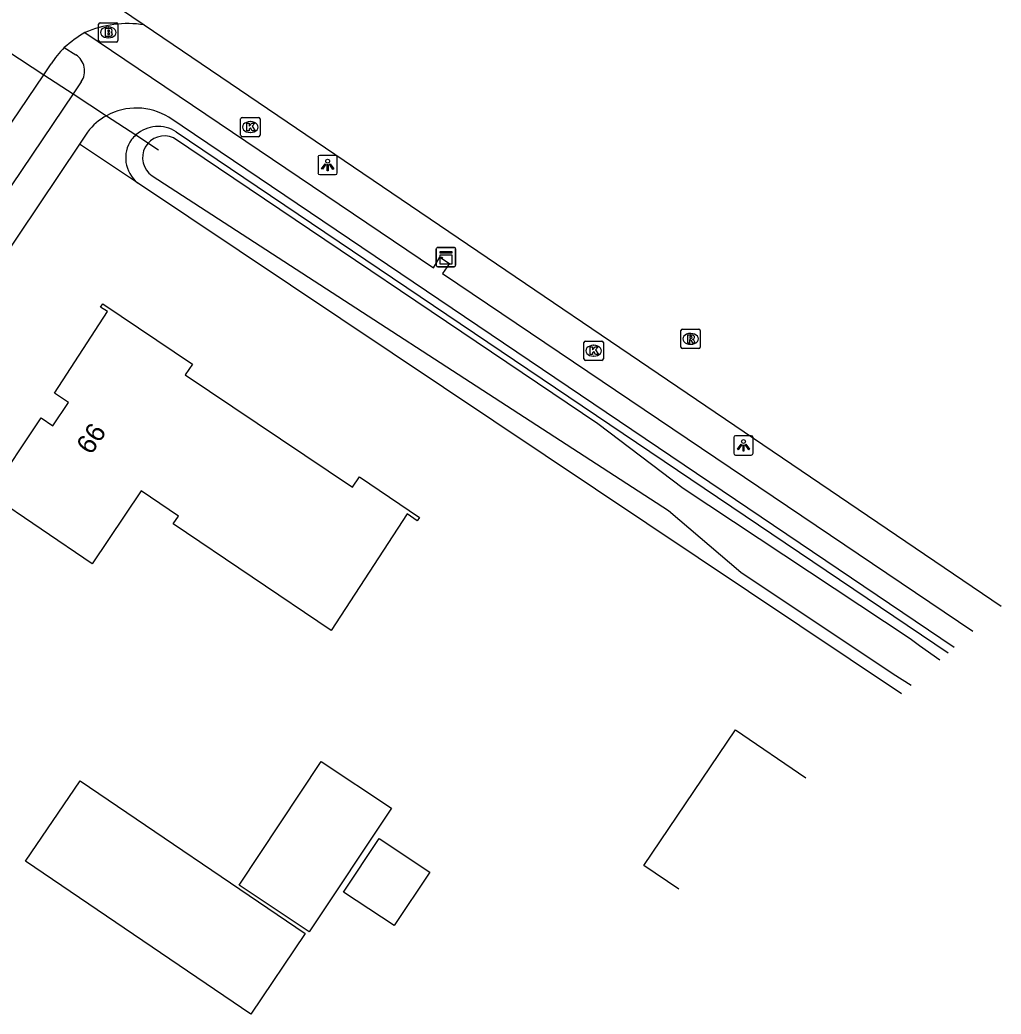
# Model space of a CAD drawing. Extents: x 163268 to 164360, y 381529 to 382285.
# Drawn here: x 164134.3 to 164185, y 381844.7 to 381896.1 of the extents above; entities that cross this region are included whole.
import ezdxf

# ---------------------------------------------------------------- set-up
doc = ezdxf.new("R2010")
doc.units = 0
for name, color, linetype in [('IMGEO_Brandkraan', 7, 'Continuous'), ('IMGEO_Duiker', 7, 'Continuous'), ('IMGEO_Erf', 7, 'Continuous'), ('IMGEO_Groenvoorziening', 7, 'Continuous'), ('IMGEO_Kast', 7, 'Continuous'), ('IMGEO_Kolk', 7, 'Continuous'), ('IMGEO_Lichtpunt', 7, 'Continuous'), ('IMGEO_Pand', 7, 'Continuous'), ('IMGEO_Pand_nummerreeks', 7, 'Continuous'), ('IMGEO_Rijbaan_lokaal_gesloten', 7, 'Continuous'), ('IMGEO_Rijbaan_lokaal_open', 7, 'Continuous'), ('IMGEO_Rioolput', 7, 'Continuous'), ('IMGEO_Voetpad_open', 7, 'Continuous'), ('IMGEO_Waterloop', 7, 'Continuous')]:
    doc.layers.add(name, color=color, linetype=linetype)

msp = doc.modelspace()

# ---------------------------------------------------------------- linework, layer by layer
at = {"layer": 'IMGEO_Brandkraan'}
for p, q in [((164138.331, 381895.015), (164138.331, 381895.867)), ((164138.406, 381895.941), (164139.258, 381895.941)), ((164138.819, 381895.721), (164138.844, 381895.721)), ((164139.332, 381895.867), (164139.332, 381895.015)), ((164139.258, 381894.941), (164138.406, 381894.941)), ((164138.842, 381895.161), (164138.817, 381895.161))]:
    msp.add_line(p, q, dxfattribs=at)
for points in [[(164138.331, 381895.015), (164138.331, 381895.867)], [(164138.406, 381895.941), (164139.258, 381895.941)], [(164139.332, 381895.867), (164139.332, 381895.015)], [(164138.679, 381895.641), (164138.679, 381895.241), (164138.892, 381895.241)], [(164138.91, 381895.641), (164138.679, 381895.641)], [(164138.858, 381895.56), (164138.804, 381895.56), (164138.804, 381895.484)], [(164138.804, 381895.484), (164138.857, 381895.484)], [(164138.866, 381895.408), (164138.804, 381895.408), (164138.804, 381895.327)], [(164138.804, 381895.327), (164138.866, 381895.327)], [(164139.258, 381894.941), (164138.406, 381894.941)]]:
    msp.add_lwpolyline(points, dxfattribs=at)
for centre, radius, start, end in [((164138.408, 381895.865), 0.0765, 91.552, 178.448), ((164138.408, 381895.865), 0.0765, 91.552, 178.448), ((164139.256, 381895.865), 0.0765, 1.552, 88.448), ((164139.256, 381895.865), 0.0765, 1.552, 88.448), ((164138.859, 381895.522), 0.0379, 267.8285, 90.9355), ((164138.867, 381895.367), 0.0404, 269.8759, 90.5077), ((164138.898, 381895.492), 0.251, 268.6676, 293.5347), ((164138.914, 381895.496), 0.145, 59.4692, 91.5367), ((164138.939, 381895.543), 0.0922, 285.5137, 58.1501), ((164138.944, 381895.351), 0.105, 301.3115, 78.989), ((164138.408, 381895.017), 0.0765, 181.552, 268.448), ((164138.408, 381895.017), 0.0765, 181.552, 268.448), ((164139.256, 381895.017), 0.0765, 271.552, 358.448), ((164139.256, 381895.017), 0.0765, 271.552, 358.448)]:
    msp.add_arc(centre, radius, start, end, dxfattribs=at)
for centre, major_axis, ratio, start_param, end_param in [((164138.818, 381895.441), (-0.387, 0.002), 0.722429, 4.712389, 7.853982), ((164138.843, 381895.441), (-0.39, 0.002), 0.717154, 1.570796, 4.712389)]:
    msp.add_ellipse(centre, major_axis=major_axis, ratio=ratio, start_param=start_param, end_param=end_param, dxfattribs=at)
at = {"layer": 'IMGEO_Duiker'}
msp.add_lwpolyline([(164122.352, 381901.843), (164123.367, 381901.18), (164124.287, 381900.579), (164125.906, 381899.522), (164131.164, 381896.087), (164135.502, 381893.253), (164137.016, 381892.263), (164138.741, 381891.136), (164140.258, 381890.145), (164141.428, 381889.381)], dxfattribs=at)
at = {"layer": 'IMGEO_Erf'}
msp.add_lwpolyline([(164179.829, 381861.277), (164140.349, 381887.669)], dxfattribs=at)
at = {"layer": 'IMGEO_Groenvoorziening'}
for points in [[(164142.349, 381890.304), (164182.231, 381863.385)], [(164140.349, 381887.669), (164137.348, 381889.675)]]:
    msp.add_lwpolyline(points, dxfattribs=at)
for centre, radius, start, end in [((164141.441, 381888.812), 1.782, 131.596, 142.3035), ((164141.409, 381888.841), 1.739, 57.2783, 131.4185), ((164141.377, 381888.955), 1.646, 144.86, 231.3499)]:
    msp.add_arc(centre, radius, start, end, dxfattribs=at)
at = {"layer": 'IMGEO_Kast'}
for p, q in [((164155.784, 381883.41), (164155.784, 381884.251)), ((164155.784, 381884.251), (164155.784, 381883.41)), ((164155.859, 381884.335), (164156.7, 381884.335)), ((164156.7, 381884.335), (164155.859, 381884.335)), ((164156.784, 381884.26), (164156.784, 381883.419)), ((164156.784, 381883.419), (164156.784, 381884.26)), ((164156.709, 381883.335), (164155.868, 381883.335)), ((164155.868, 381883.335), (164156.709, 381883.335))]:
    msp.add_line(p, q, dxfattribs=at)
for points in [[(164155.979, 381884.125), (164156.579, 381884.125), (164156.579, 381884.04), (164155.979, 381884.04), (164155.979, 381884.125)], [(164155.979, 381883.95), (164156.579, 381883.95), (164156.579, 381883.461), (164155.979, 381883.461), (164155.979, 381883.95)]]:
    msp.add_lwpolyline(points, dxfattribs=at)
msp.add_circle((164156.063, 381883.799), 0.0377, dxfattribs=at)
for centre, start, end in [((164155.862, 381884.257), 92.4484, 184.2845), ((164155.862, 381884.257), 92.4484, 184.2845), ((164156.706, 381884.257), 2.4484, 94.2845), ((164156.706, 381884.257), 2.4484, 94.2845), ((164155.862, 381883.413), 182.4484, 274.2845), ((164155.862, 381883.413), 182.4484, 274.2845), ((164156.706, 381883.413), 272.4484, 4.2845), ((164156.706, 381883.413), 272.4484, 4.2845)]:
    msp.add_arc(centre, 0.0779, start, end, dxfattribs=at)
at = {"layer": 'IMGEO_Kolk'}
for p, q in [((164145.674, 381890.125), (164145.674, 381890.977)), ((164145.749, 381891.051), (164146.601, 381891.051)), ((164146.162, 381890.831), (164146.187, 381890.831)), ((164146.675, 381890.977), (164146.675, 381890.125)), ((164146.185, 381890.271), (164146.16, 381890.271)), ((164146.601, 381890.051), (164145.749, 381890.051)), ((164163.417, 381878.569), (164163.417, 381879.421)), ((164163.492, 381879.495), (164164.344, 381879.495)), ((164164.418, 381879.421), (164164.418, 381878.569)), ((164163.905, 381879.275), (164163.93, 381879.275)), ((164164.344, 381878.495), (164163.492, 381878.495)), ((164163.928, 381878.715), (164163.903, 381878.715))]:
    msp.add_line(p, q, dxfattribs=at)
for points in [[(164145.674, 381890.125), (164145.674, 381890.977)], [(164145.749, 381891.051), (164146.601, 381891.051)], [(164145.995, 381890.751), (164146.118, 381890.751), (164146.118, 381890.6), (164146.248, 381890.751), (164146.412, 381890.751), (164146.266, 381890.6), (164146.419, 381890.351), (164146.267, 381890.351), (164146.182, 381890.515), (164146.118, 381890.448), (164146.118, 381890.351), (164145.995, 381890.351), (164145.995, 381890.751)], [(164146.675, 381890.977), (164146.675, 381890.125)], [(164146.601, 381890.051), (164145.749, 381890.051)], [(164163.417, 381878.569), (164163.417, 381879.421)], [(164163.492, 381879.495), (164164.344, 381879.495)], [(164164.418, 381879.421), (164164.418, 381878.569)], [(164163.738, 381879.195), (164163.861, 381879.195), (164163.861, 381879.044), (164163.991, 381879.195), (164164.155, 381879.195), (164164.009, 381879.044), (164164.162, 381878.795), (164164.01, 381878.795), (164163.925, 381878.959), (164163.861, 381878.892), (164163.861, 381878.795), (164163.738, 381878.795), (164163.738, 381879.195)], [(164164.344, 381878.495), (164163.492, 381878.495)]]:
    msp.add_lwpolyline(points, dxfattribs=at)
for centre, start, end in [((164145.751, 381890.975), 91.552, 178.448), ((164145.751, 381890.975), 91.552, 178.448), ((164146.599, 381890.975), 1.552, 88.448), ((164146.599, 381890.975), 1.552, 88.448), ((164145.751, 381890.127), 181.552, 268.448), ((164145.751, 381890.127), 181.552, 268.448), ((164146.599, 381890.127), 271.552, 358.448), ((164146.599, 381890.127), 271.552, 358.448), ((164163.494, 381879.419), 91.552, 178.448), ((164163.494, 381879.419), 91.552, 178.448), ((164164.342, 381879.419), 1.552, 88.448), ((164164.342, 381879.419), 1.552, 88.448), ((164163.494, 381878.571), 181.552, 268.448), ((164163.494, 381878.571), 181.552, 268.448), ((164164.342, 381878.571), 271.552, 358.448), ((164164.342, 381878.571), 271.552, 358.448)]:
    msp.add_arc(centre, 0.0765, start, end, dxfattribs=at)
for centre, major_axis, ratio, start_param, end_param in [((164146.161, 381890.551), (-0.387, 0.002), 0.722429, 4.712389, 7.853982), ((164146.186, 381890.551), (-0.39, 0.002), 0.717154, 1.570796, 4.712389), ((164163.904, 381878.995), (-0.387, 0.002), 0.722429, 4.712389, 7.853982), ((164163.929, 381878.995), (-0.39, 0.002), 0.717154, 1.570796, 4.712389)]:
    msp.add_ellipse(centre, major_axis=major_axis, ratio=ratio, start_param=start_param, end_param=end_param, dxfattribs=at)
at = {"layer": 'IMGEO_Lichtpunt'}
for p, q in [((164150.573, 381889.088), (164149.765, 381889.088)), ((164150.573, 381889.088), (164149.765, 381889.088)), ((164149.671, 381888.993), (164149.671, 381888.186)), ((164149.671, 381888.993), (164149.671, 381888.186)), ((164150.667, 381888.186), (164150.667, 381888.993)), ((164150.667, 381888.186), (164150.667, 381888.993)), ((164149.765, 381888.092), (164150.573, 381888.092)), ((164149.765, 381888.092), (164150.573, 381888.092)), ((164171.159, 381874.507), (164171.159, 381873.7)), ((164171.159, 381874.507), (164171.159, 381873.7)), ((164172.061, 381874.602), (164171.253, 381874.602)), ((164172.061, 381874.602), (164171.253, 381874.602)), ((164172.155, 381873.7), (164172.155, 381874.507)), ((164172.155, 381873.7), (164172.155, 381874.507)), ((164171.253, 381873.606), (164172.061, 381873.606)), ((164171.253, 381873.606), (164172.061, 381873.606))]:
    msp.add_line(p, q, dxfattribs=at)
for points in [[(164150.045, 381888.657), (164150.084, 381888.629), (164149.896, 381888.367), (164149.858, 381888.394), (164150.045, 381888.657)], [(164150.147, 381888.609), (164150.194, 381888.609), (164150.194, 381888.287), (164150.147, 381888.287), (164150.147, 381888.609)], [(164150.257, 381888.629), (164150.295, 381888.656), (164150.482, 381888.394), (164150.443, 381888.366), (164150.257, 381888.629)], [(164171.533, 381874.171), (164171.572, 381874.143), (164171.384, 381873.881), (164171.346, 381873.908), (164171.533, 381874.171)], [(164171.745, 381874.143), (164171.783, 381874.17), (164171.97, 381873.908), (164171.931, 381873.88), (164171.745, 381874.143)], [(164171.635, 381874.123), (164171.682, 381874.123), (164171.682, 381873.801), (164171.635, 381873.801), (164171.635, 381874.123)]]:
    msp.add_lwpolyline(points, dxfattribs=at)
for centre in [(164150.17, 381888.791), (164171.658, 381874.305)]:
    msp.add_circle(centre, 0.0994, dxfattribs=at)
for centre, start, end in [((164149.765, 381888.993), 90, 180), ((164149.765, 381888.993), 90, 180), ((164150.573, 381888.993), 0, 90), ((164150.573, 381888.993), 0, 90), ((164149.765, 381888.186), 180, 270), ((164149.765, 381888.186), 180, 270), ((164150.573, 381888.186), 270, 0), ((164150.573, 381888.186), 270, 360), ((164171.253, 381874.507), 90, 180), ((164171.253, 381874.507), 90, 180), ((164172.061, 381874.507), 0, 90), ((164172.061, 381874.507), 0, 90), ((164171.253, 381873.7), 180, 270), ((164171.253, 381873.7), 180, 270), ((164172.061, 381873.7), 270, 0), ((164172.061, 381873.7), 270, 360)]:
    msp.add_arc(centre, 0.0946, start, end, dxfattribs=at)
at = {"layer": 'IMGEO_Pand'}
for points in [[(164142.187, 381870.05), (164142.461, 381870.457), (164140.536, 381871.752), (164138.007, 381867.994), (164132.704, 381871.564), (164135.356, 381875.532), (164135.971, 381875.12), (164136.772, 381876.319), (164136.055, 381876.8), (164138.786, 381881.014), (164138.436, 381881.246), (164138.552, 381881.418), (164143.182, 381878.297), (164142.806, 381877.749), (164151.454, 381871.94), (164151.819, 381872.479), (164154.919, 381870.382), (164154.802, 381870.208), (164154.272, 381870.567), (164150.355, 381864.544), (164142.187, 381870.05)], [(164166.509, 381852.402), (164171.242, 381859.402), (164174.878, 381856.933)], [(164145.591, 381851.393), (164149.838, 381857.778), (164153.467, 381855.365), (164149.22, 381848.98), (164145.591, 381851.393)], [(164134.561, 381852.626), (164137.381, 381856.781), (164149.003, 381848.897), (164146.205, 381844.724), (164134.561, 381852.626)], [(164150.996, 381851.032), (164152.835, 381853.798), (164155.449, 381852.059), (164153.609, 381849.294), (164150.996, 381851.032)], [(164168.319, 381851.178), (164166.509, 381852.402)]]:
    msp.add_lwpolyline(points, dxfattribs=at)
at = {"layer": 'IMGEO_Rijbaan_lokaal_gesloten'}
for points in [[(164130.517, 381902.698), (164140.684, 381895.83)], [(164140.684, 381895.83), (164184.975, 381865.791)]]:
    msp.add_lwpolyline(points, dxfattribs=at)
at = {"layer": 'IMGEO_Rijbaan_lokaal_open'}
msp.add_lwpolyline([(164128.08, 381882.301), (164135.502, 381893.253), (164135.878, 381893.808)], dxfattribs=at)
for centre, radius, start, end in [((164139.84, 381890.306), 5.588, 81.3144, 113.3868), ((164141.546, 381888.952), 7.578, 121.1852, 131.1635), ((164139.675, 381891.464), 4.462, 134.3061, 148.3084)]:
    msp.add_arc(centre, radius, start, end, dxfattribs=at)
at = {"layer": 'IMGEO_Rioolput'}
for p, q in [((164168.428, 381879.181), (164168.428, 381880.033)), ((164168.503, 381880.107), (164169.355, 381880.107)), ((164168.916, 381879.887), (164168.941, 381879.887)), ((164169.429, 381880.033), (164169.429, 381879.181)), ((164168.939, 381879.327), (164168.914, 381879.327)), ((164169.355, 381879.107), (164168.503, 381879.107))]:
    msp.add_line(p, q, dxfattribs=at)
for points in [[(164168.428, 381879.181), (164168.428, 381880.033)], [(164168.503, 381880.107), (164169.355, 381880.107)], [(164169.017, 381879.805), (164168.765, 381879.807), (164168.765, 381879.407)], [(164169.429, 381880.033), (164169.429, 381879.181)], [(164168.765, 381879.407), (164168.889, 381879.407), (164168.889, 381879.569), (164168.9, 381879.569)], [(164168.943, 381879.726), (164168.889, 381879.726), (164168.889, 381879.645)], [(164168.889, 381879.645), (164168.941, 381879.645)], [(164168.947, 381879.54), (164169.018, 381879.407), (164169.158, 381879.407), (164169.093, 381879.533)], [(164169.355, 381879.107), (164168.503, 381879.107)]]:
    msp.add_lwpolyline(points, dxfattribs=at)
for centre, radius, start, end in [((164168.505, 381880.031), 0.0765, 91.552, 178.448), ((164168.505, 381880.031), 0.0765, 91.552, 178.448), ((164169.016, 381879.695), 0.109, 350.3612, 89.416), ((164169.353, 381880.031), 0.0765, 1.552, 88.448), ((164169.353, 381880.031), 0.0765, 1.552, 88.448), ((164168.899, 381879.516), 0.0533, 26.0293, 88.6989), ((164168.925, 381879.834), 0.19, 274.7715, 282.9687), ((164168.949, 381879.63), 0.0964, 77.0061, 93.1865), ((164168.963, 381879.687), 0.0378, 276.6634, 79.6772), ((164169.014, 381879.695), 0.112, 277.5842, 350.9817), ((164168.998, 381879.48), 0.108, 29.5134, 73.7905), ((164168.505, 381879.183), 0.0765, 181.552, 268.448), ((164168.505, 381879.183), 0.0765, 181.552, 268.448), ((164169.353, 381879.183), 0.0765, 271.552, 358.448), ((164169.353, 381879.183), 0.0765, 271.552, 358.448)]:
    msp.add_arc(centre, radius, start, end, dxfattribs=at)
for centre, major_axis, ratio, start_param, end_param in [((164168.915, 381879.607), (-0.387, 0.002), 0.722429, 4.712389, 7.853982), ((164168.94, 381879.607), (-0.39, 0.002), 0.717154, 1.570796, 4.712389)]:
    msp.add_ellipse(centre, major_axis=major_axis, ratio=ratio, start_param=start_param, end_param=end_param, dxfattribs=at)
at = {"layer": 'IMGEO_Voetpad_open'}
for points in [[(164137.622, 381895.435), (164155.636, 381883.283), (164155.971, 381883.831), (164156.458, 381883.494), (164156.103, 381882.978), (164158.434, 381881.414), (164183.51, 381864.507)], [(164136.558, 381894.657), (164137.152, 381894.284)], [(164137.434, 381892.882), (164137.016, 381892.263), (164129.589, 381881.278), (164128.08, 381882.301)], [(164182.548, 381863.663), (164141.957, 381891.053)], [(164137.765, 381890.295), (164137.348, 381889.675)], [(164137.348, 381889.675), (164128.948, 381877.188)]]:
    msp.add_lwpolyline(points, dxfattribs=at)
for centre, radius, start, end in [((164136.601, 381893.444), 1.005, 326.0018, 56.7438), ((164140.273, 381888.371), 3.161, 118.9937, 142.508), ((164140.279, 381888.368), 3.167, 57.9943, 119.0489)]:
    msp.add_arc(centre, radius, start, end, dxfattribs=at)
at = {"layer": 'IMGEO_Waterloop'}
for points in [[(164164.129, 381875.214), (164142.196, 381889.99)], [(164141.102, 381888.031), (164167.776, 381870.747), (164171.529, 381867.548), (164179.389, 381862.311), (164180.331, 381861.717)], [(164181.808, 381863.014), (164180.752, 381863.748), (164180.27, 381864.108), (164168.538, 381871.883), (164164.129, 381875.214)]]:
    msp.add_lwpolyline(points, dxfattribs=at)
msp.add_arc((164141.728, 381888.967), 1.125, 65.4066, 236.2312, dxfattribs=at)

# ---------------------------------------------------------------- texts
at = {"layer": 'IMGEO_Pand_nummerreeks'}
msp.add_text('66', height=1, rotation=56.253, dxfattribs=at).set_placement((164137.943, 381873.57))

doc.saveas('drawing.dxf')
